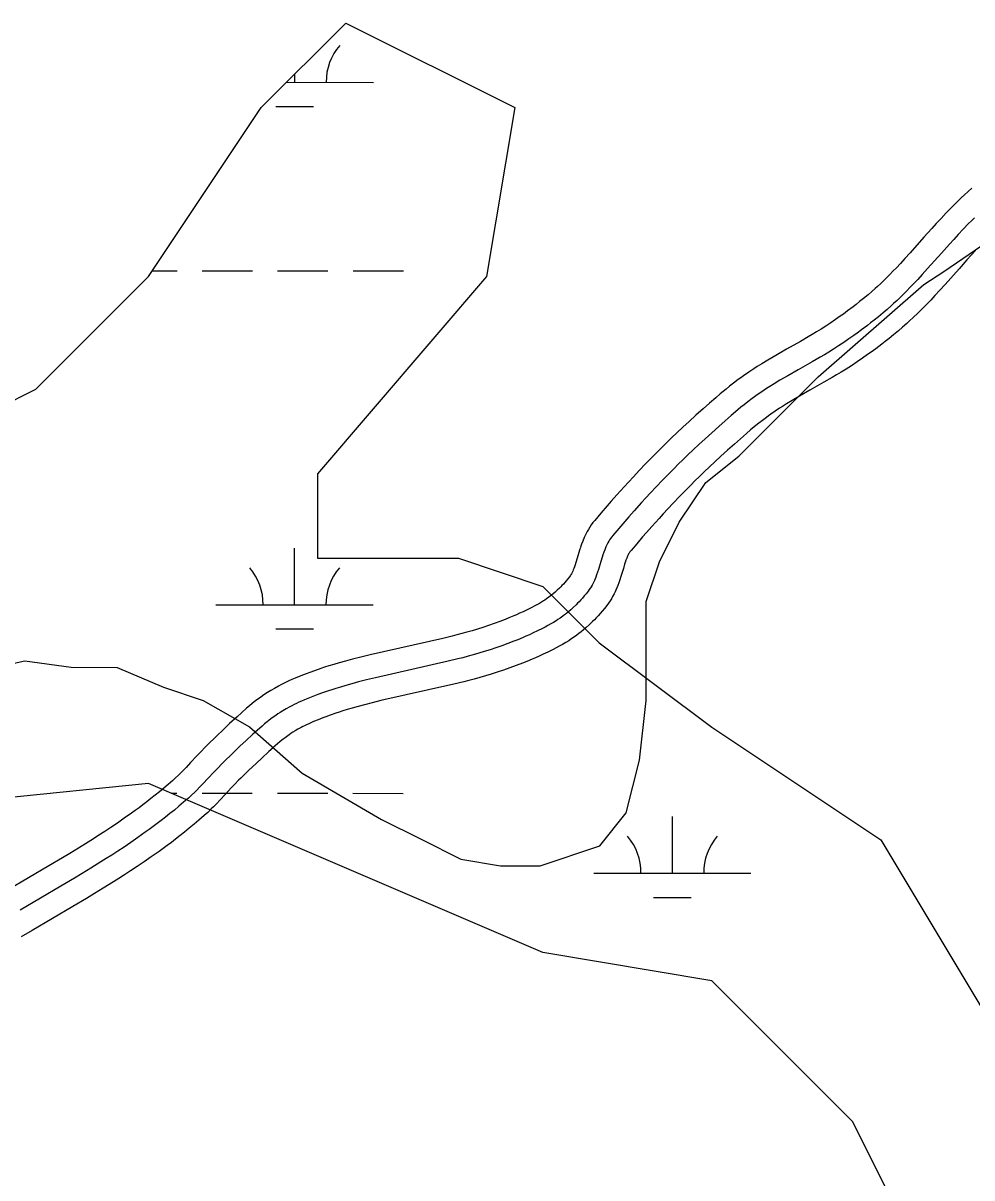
# Model space of a CAD drawing. Extents: x 3245246 to 3283090, y 806824 to 832173.
# Drawn here: x 3252754 to 3253357, y 828151 to 828886 of the extents above; entities that cross this region are included whole.
import ezdxf

# ---------------------------------------------------------------- set-up
doc = ezdxf.new("R2010")
doc.units = 0
for name, color, linetype in [('V-ROAD-CNTR', 7, 'Continuous'), ('V-TOPO-SHOR', 7, 'Continuous'), ('V-WETL-SWMP', 7, 'Continuous')]:
    doc.layers.add(name, color=color, linetype=linetype)

msp = doc.modelspace()

# ---------------------------------------------------------------- linework, layer by layer
at = {"layer": 'V-ROAD-CNTR'}
for points in [[(3253357.3, 828780.74), (3253355, 828778.7), (3253352.72, 828776.62), (3253350.55, 828774.58), (3253348.49, 828772.59), (3253346.52, 828770.65), (3253344.61, 828768.73), (3253341.06, 828765.06), (3253337.78, 828761.57), (3253334.76, 828758.29), (3253331.96, 828755.21), (3253326.85, 828749.49), (3253318.02, 828739.57), (3253314.75, 828735.95), (3253311.89, 828732.83), (3253309.38, 828730.15), (3253307.18, 828727.84), (3253305.24, 828725.86), (3253303.54, 828724.14), (3253302.07, 828722.69), (3253299.42, 828720.13), (3253297.43, 828718.27), (3253295.95, 828716.93), (3253293.67, 828714.91), (3253291.36, 828712.94), (3253288.49, 828710.58), (3253285.94, 828708.53), (3253283.7, 828706.75), (3253281.75, 828705.24), (3253278.23, 828702.58), (3253275.6, 828700.64), (3253273.62, 828699.22), (3253270.6, 828697.08), (3253267.58, 828695.01), (3253264.43, 828692.93), (3253261.44, 828691.02), (3253258.58, 828689.26), (3253255.86, 828687.62), (3253253.29, 828686.11), (3253248.34, 828683.24), (3253239.46, 828678.21), (3253232.7, 828674.33), (3253227.58, 828671.32), (3253223.72, 828668.98), (3253220.82, 828667.16), (3253218.61, 828665.75), (3253215.37, 828663.6), (3253212.14, 828661.38), (3253210.35, 828660.1), (3253208.69, 828658.88), (3253205.72, 828656.63), (3253203.16, 828654.61), (3253200.94, 828652.81), (3253197.22, 828649.72), (3253194.46, 828647.35), (3253190.44, 828643.85), (3253186.44, 828640.33), (3253181.8, 828636.21), (3253177.48, 828632.28), (3253173.46, 828628.57), (3253169.73, 828625.06), (3253166.26, 828621.74), (3253163.03, 828618.61), (3253160.03, 828615.66), (3253157.24, 828612.87), (3253154.62, 828610.23), (3253149.8, 828605.29), (3253145.62, 828600.92), (3253141.99, 828597.06), (3253138.84, 828593.66), (3253136.1, 828590.66), (3253131.37, 828585.41), (3253127.85, 828581.43), (3253125.22, 828578.42), (3253121.32, 828573.9), (3253117.36, 828569.22), (3253116.25, 828567.84), (3253115.17, 828566.35), (3253114.2, 828564.89), (3253113.35, 828563.49), (3253112.59, 828562.13), (3253111.91, 828560.82), (3253111.3, 828559.57), (3253110.72, 828558.29), (3253109.81, 828556.09), (3253109.02, 828554), (3253108.41, 828552.23)], [(3253358.96, 828761.85), (3253357.11, 828760.02), (3253355.32, 828758.23), (3253351.91, 828754.7), (3253348.76, 828751.35), (3253345.83, 828748.18), (3253343.11, 828745.17), (3253338.04, 828739.5), (3253329.19, 828729.55), (3253325.84, 828725.85), (3253322.89, 828722.63), (3253320.28, 828719.85), (3253317.97, 828717.43), (3253315.94, 828715.34), (3253314.14, 828713.53), (3253312.55, 828711.96), (3253309.74, 828709.25), (3253307.6, 828707.25), (3253305.97, 828705.77), (3253303.5, 828703.58), (3253300.99, 828701.45), (3253297.97, 828698.95), (3253295.3, 828696.8), (3253292.94, 828694.94), (3253290.87, 828693.33), (3253287.21, 828690.56), (3253284.43, 828688.52), (3253282.34, 828687), (3253279.17, 828684.77), (3253275.97, 828682.57), (3253272.6, 828680.34), (3253269.41, 828678.31), (3253266.39, 828676.45), (3253263.54, 828674.74), (3253260.85, 828673.15), (3253255.79, 828670.23), (3253246.89, 828665.18), (3253240.23, 828661.36), (3253235.28, 828658.44), (3253231.59, 828656.2), (3253228.84, 828654.49), (3253226.8, 828653.18), (3253223.76, 828651.17), (3253220.75, 828649.1), (3253219.15, 828647.95), (3253217.66, 828646.86), (3253214.9, 828644.77), (3253212.52, 828642.89), (3253210.46, 828641.23), (3253206.91, 828638.26), (3253204.26, 828636), (3253200.32, 828632.56), (3253196.38, 828629.09), (3253191.83, 828625.05), (3253187.61, 828621.22), (3253183.69, 828617.6), (3253180.05, 828614.17), (3253176.66, 828610.94), (3253173.52, 828607.88), (3253170.59, 828605), (3253167.86, 828602.28), (3253165.32, 828599.72), (3253160.59, 828594.87), (3253156.5, 828590.6), (3253152.96, 828586.83), (3253149.88, 828583.5), (3253147.21, 828580.58), (3253142.56, 828575.42), (3253139.12, 828571.53), (3253136.55, 828568.59), (3253132.72, 828564.15), (3253128.93, 828559.68), (3253128.18, 828558.74), (3253127.49, 828557.79), (3253126.87, 828556.85), (3253126.3, 828555.92), (3253125.79, 828555), (3253125.31, 828554.09), (3253124.88, 828553.2), (3253124.48, 828552.32), (3253123.76, 828550.58), (3253123.14, 828548.92), (3253122.6, 828547.34)], [(3253359.74, 828741.13), (3253356.91, 828738.06), (3253354.26, 828735.14), (3253349.24, 828729.52), (3253340.36, 828719.54), (3253336.93, 828715.75), (3253333.89, 828712.44), (3253331.18, 828709.54), (3253328.77, 828707.02), (3253326.64, 828704.83), (3253324.74, 828702.91), (3253323.03, 828701.22), (3253320.06, 828698.36), (3253317.77, 828696.22), (3253315.99, 828694.6), (3253313.34, 828692.25), (3253310.63, 828689.95), (3253307.45, 828687.33), (3253304.65, 828685.07), (3253302.19, 828683.13), (3253299.99, 828681.42), (3253296.18, 828678.54), (3253293.27, 828676.39), (3253291.05, 828674.79), (3253287.73, 828672.45), (3253284.35, 828670.13), (3253280.77, 828667.76), (3253277.37, 828665.6), (3253274.19, 828663.64), (3253271.21, 828661.85), (3253268.42, 828660.2), (3253263.25, 828657.21), (3253254.32, 828652.15), (3253247.77, 828648.39), (3253242.97, 828645.57), (3253239.45, 828643.43), (3253236.87, 828641.82), (3253234.98, 828640.61), (3253232.15, 828638.73), (3253229.36, 828636.81), (3253227.94, 828635.8), (3253226.63, 828634.84), (3253224.07, 828632.9), (3253221.88, 828631.17), (3253219.99, 828629.64), (3253216.59, 828626.8), (3253214.07, 828624.64), (3253210.2, 828621.27), (3253206.31, 828617.85), (3253201.85, 828613.89), (3253197.74, 828610.16), (3253193.92, 828606.63), (3253190.37, 828603.29), (3253187.07, 828600.13), (3253184, 828597.15), (3253181.14, 828594.34), (3253178.48, 828591.69), (3253176.01, 828589.2), (3253171.38, 828584.45), (3253167.39, 828580.28), (3253163.92, 828576.59), (3253160.92, 828573.34), (3253158.31, 828570.5), (3253153.75, 828565.44), (3253150.38, 828561.62), (3253147.88, 828558.76), (3253144.13, 828554.4), (3253140.51, 828550.14), (3253140.11, 828549.64), (3253139.82, 828549.24), (3253139.54, 828548.81), (3253139.26, 828548.35), (3253138.99, 828547.87), (3253138.72, 828547.37), (3253138.46, 828546.83), (3253138.24, 828546.35), (3253137.72, 828545.08), (3253137.26, 828543.85), (3253136.78, 828542.46)], [(3253108.32, 828551.96), (3253107.8, 828550.34), (3253106.89, 828547.36), (3253105.43, 828542.48), (3253104.92, 828540.91), (3253104.47, 828539.61), (3253104.09, 828538.56), (3253103.74, 828537.71), (3253103.44, 828537), (3253103.18, 828536.43), (3253102.99, 828536.03), (3253102.54, 828535.18), (3253102.24, 828534.66), (3253102.06, 828534.38), (3253101.7, 828533.83), (3253101.29, 828533.28), (3253100.29, 828532.04), (3253099.29, 828530.83), (3253098.33, 828529.71), (3253097.42, 828528.7), (3253096.56, 828527.78), (3253095.74, 828526.92), (3253095, 828526.18), (3253093.48, 828524.72), (3253092.17, 828523.53), (3253091, 828522.52), (3253089.96, 828521.67), (3253089.04, 828520.95), (3253088.27, 828520.37), (3253086.75, 828519.28), (3253085.64, 828518.53), (3253084.84, 828518.01), (3253083.52, 828517.19), (3253082.16, 828516.41), (3253080.46, 828515.47), (3253078.83, 828514.59), (3253077.32, 828513.8), (3253074.39, 828512.32), (3253071.84, 828511.1), (3253069.59, 828510.06), (3253067.61, 828509.17), (3253065.89, 828508.43), (3253062.77, 828507.12), (3253060.47, 828506.2), (3253056.91, 828504.83), (3253053.33, 828503.52), (3253049.71, 828502.25), (3253046.18, 828501.09), (3253042.73, 828500), (3253039.36, 828498.99), (3253036.07, 828498.05), (3253032.86, 828497.16), (3253029.74, 828496.33), (3253026.71, 828495.55), (3253020.8, 828494.09), (3252974.5, 828483.66), (3252968.52, 828482.2), (3252963.32, 828480.86), (3252958.77, 828479.63), (3252954.77, 828478.5), (3252951.28, 828477.46), (3252948.22, 828476.52), (3252945.54, 828475.67), (3252943.17, 828474.88), (3252939.11, 828473.49), (3252936.04, 828472.38), (3252933.71, 828471.51), (3252930.28, 828470.17), (3252926.83, 828468.77), (3252924.76, 828467.87), (3252922.82, 828467), (3252921.01, 828466.15), (3252919.33, 828465.32), (3252917.76, 828464.52), (3252916.26, 828463.72), (3252913.61, 828462.25), (3252911.27, 828460.87), (3252909.24, 828459.61), (3252907.49, 828458.48), (3252905.98, 828457.46), (3252904.62, 828456.51), (3252902.4, 828454.9), (3252900.72, 828453.61), (3252899.44, 828452.6), (3252897.62, 828451.11), (3252895.85, 828449.58), (3252892.65, 828446.74)], [(3253122.6, 828547.34), (3253122.11, 828545.85), (3253121.25, 828543.01), (3253119.75, 828538.03), (3253119.15, 828536.17), (3253118.6, 828534.56), (3253118.09, 828533.17), (3253117.61, 828531.97), (3253117.16, 828530.93), (3253116.75, 828530.03), (3253116.37, 828529.26), (3253115.67, 828527.92), (3253115.1, 828526.94), (3253114.65, 828526.22), (3253113.94, 828525.16), (3253113.17, 828524.13), (3253111.93, 828522.57), (3253110.73, 828521.13), (3253109.59, 828519.81), (3253108.5, 828518.59), (3253107.46, 828517.47), (3253106.47, 828516.44), (3253105.53, 828515.49), (3253103.72, 828513.75), (3253102.1, 828512.28), (3253100.64, 828511.03), (3253099.35, 828509.97), (3253098.19, 828509.06), (3253097.16, 828508.29), (3253095.33, 828506.97), (3253093.92, 828506.02), (3253092.85, 828505.32), (3253091.22, 828504.32), (3253089.54, 828503.35), (3253087.64, 828502.3), (3253085.85, 828501.33), (3253084.17, 828500.46), (3253081.01, 828498.87), (3253078.23, 828497.53), (3253075.8, 828496.4), (3253073.65, 828495.44), (3253071.77, 828494.63), (3253068.46, 828493.24), (3253065.96, 828492.24), (3253062.19, 828490.79), (3253058.38, 828489.39), (3253054.53, 828488.05), (3253050.78, 828486.81), (3253047.13, 828485.66), (3253043.59, 828484.6), (3253040.14, 828483.61), (3253036.79, 828482.68), (3253033.54, 828481.82), (3253030.38, 828481.01), (3253024.24, 828479.49), (3252977.94, 828469.06), (3252972.17, 828467.65), (3252967.15, 828466.35), (3252962.77, 828465.17), (3252958.95, 828464.09), (3252955.61, 828463.1), (3252952.71, 828462.21), (3252950.17, 828461.4), (3252947.96, 828460.67), (3252944.1, 828459.34), (3252941.21, 828458.3), (3252939.06, 828457.49), (3252935.84, 828456.24), (3252932.64, 828454.93), (3252930.8, 828454.14), (3252929.1, 828453.38), (3252927.52, 828452.63), (3252926.05, 828451.91), (3252924.68, 828451.21), (3252923.41, 828450.54), (3252921.06, 828449.23), (3252919.03, 828448.03), (3252917.28, 828446.95), (3252915.76, 828445.97), (3252914.45, 828445.08), (3252913.32, 828444.29), (3252911.37, 828442.87), (3252909.92, 828441.77), (3252908.86, 828440.93), (3252907.28, 828439.63), (3252905.73, 828438.29), (3252902.62, 828435.53)], [(3253136.87, 828542.73), (3253136.42, 828541.35), (3253135.6, 828538.67), (3253134.07, 828533.57), (3253133.39, 828531.43), (3253132.73, 828529.52), (3253132.09, 828527.78), (3253131.47, 828526.24), (3253130.88, 828524.86), (3253130.32, 828523.64), (3253129.76, 828522.48), (3253128.8, 828520.67), (3253127.97, 828519.23), (3253127.25, 828518.06), (3253126.18, 828516.49), (3253125.06, 828514.98), (3253123.56, 828513.1), (3253122.18, 828511.43), (3253120.85, 828509.9), (3253119.58, 828508.48), (3253118.36, 828507.17), (3253117.2, 828505.96), (3253116.05, 828504.8), (3253113.96, 828502.79), (3253112.02, 828501.04), (3253110.29, 828499.55), (3253108.73, 828498.27), (3253107.35, 828497.18), (3253106.06, 828496.21), (3253103.91, 828494.67), (3253102.21, 828493.51), (3253100.86, 828492.64), (3253098.91, 828491.44), (3253096.93, 828490.29), (3253094.81, 828489.12), (3253092.87, 828488.08), (3253091.02, 828487.11), (3253087.64, 828485.41), (3253084.63, 828483.96), (3253082, 828482.75), (3253079.7, 828481.72), (3253077.65, 828480.83), (3253074.15, 828479.37), (3253071.45, 828478.28), (3253067.47, 828476.75), (3253063.43, 828475.27), (3253059.35, 828473.85), (3253055.38, 828472.54), (3253051.54, 828471.33), (3253047.81, 828470.21), (3253044.21, 828469.17), (3253040.72, 828468.21), (3253037.34, 828467.31), (3253034.04, 828466.46), (3253027.69, 828464.89), (3252981.37, 828454.46), (3252975.83, 828453.1), (3252970.98, 828451.85), (3252966.77, 828450.71), (3252963.12, 828449.68), (3252959.95, 828448.74), (3252957.19, 828447.89), (3252954.8, 828447.13), (3252952.74, 828446.45), (3252949.08, 828445.19), (3252946.39, 828444.22), (3252944.41, 828443.48), (3252941.4, 828442.31), (3252938.44, 828441.1), (3252936.85, 828440.42), (3252935.38, 828439.76), (3252934.03, 828439.12), (3252932.77, 828438.5), (3252931.61, 828437.9), (3252930.57, 828437.35), (3252928.51, 828436.21), (3252926.79, 828435.2), (3252925.31, 828434.28), (3252924.04, 828433.45), (3252922.93, 828432.71), (3252922.02, 828432.07), (3252920.33, 828430.85), (3252919.13, 828429.93), (3252918.27, 828429.25), (3252916.93, 828428.15), (3252915.6, 828427), (3252912.59, 828424.32)], [(3252892.56, 828446.65), (3252889.82, 828444.18), (3252885.07, 828439.8), (3252881.52, 828436.47), (3252876.3, 828431.48), (3252871.11, 828426.43), (3252869.51, 828424.85), (3252866.68, 828421.95), (3252864.27, 828419.4), (3252860.26, 828415.09), (3252857.34, 828411.97), (3252855.2, 828409.73), (3252853.61, 828408.12), (3252852.45, 828406.97), (3252850.66, 828405.26), (3252848.85, 828403.61), (3252845.99, 828401.12), (3252843.16, 828398.7), (3252840.38, 828396.4), (3252837.67, 828394.2), (3252835.01, 828392.09), (3252832.42, 828390.07), (3252829.88, 828388.14), (3252827.41, 828386.28), (3252824.99, 828384.5), (3252822.66, 828382.81), (3252818.03, 828379.53), (3252813.67, 828376.51), (3252809.53, 828373.72), (3252805.62, 828371.13), (3252801.93, 828368.73), (3252798.44, 828366.5), (3252795.16, 828364.43), (3252788.93, 828360.56), (3252783.44, 828357.21), (3252778.62, 828354.3), (3252770.09, 828349.23), (3252744.22, 828334.03)], [(3252902.62, 828435.53), (3252899.94, 828433.1), (3252895.29, 828428.82), (3252891.84, 828425.58), (3252886.71, 828420.67), (3252881.61, 828415.73), (3252880.17, 828414.29), (3252877.5, 828411.56), (3252875.21, 828409.13), (3252871.23, 828404.85), (3252868.23, 828401.65), (3252865.96, 828399.28), (3252864.22, 828397.52), (3252862.9, 828396.22), (3252860.89, 828394.29), (3252858.83, 828392.42), (3252855.79, 828389.76), (3252852.81, 828387.22), (3252849.9, 828384.81), (3252847.06, 828382.5), (3252844.28, 828380.3), (3252841.57, 828378.19), (3252838.93, 828376.17), (3252836.36, 828374.24), (3252833.85, 828372.39), (3252831.4, 828370.62), (3252826.64, 828367.24), (3252822.13, 828364.12), (3252817.87, 828361.25), (3252813.85, 828358.59), (3252810.06, 828356.12), (3252806.49, 828353.84), (3252803.12, 828351.72), (3252796.79, 828347.78), (3252791.22, 828344.38), (3252786.32, 828341.43), (3252777.72, 828336.32), (3252751.81, 828321.09)], [(3252912.69, 828424.41), (3252910.05, 828422.02), (3252905.51, 828417.84), (3252902.16, 828414.69), (3252897.12, 828409.87), (3252892.12, 828405.02), (3252890.82, 828403.73), (3252888.32, 828401.17), (3252886.15, 828398.87), (3252882.19, 828394.62), (3252879.12, 828391.34), (3252876.72, 828388.83), (3252874.84, 828386.92), (3252873.36, 828385.46), (3252871.12, 828383.32), (3252868.81, 828381.22), (3252865.58, 828378.4), (3252862.46, 828375.74), (3252859.42, 828373.21), (3252856.45, 828370.8), (3252853.55, 828368.5), (3252850.73, 828366.31), (3252847.98, 828364.21), (3252845.3, 828362.2), (3252842.7, 828360.28), (3252840.15, 828358.43), (3252835.24, 828354.95), (3252830.59, 828351.73), (3252826.2, 828348.77), (3252822.07, 828346.04), (3252818.18, 828343.52), (3252814.53, 828341.18), (3252811.09, 828339), (3252804.65, 828335.01), (3252798.99, 828331.55), (3252794.02, 828328.56), (3252785.35, 828323.41), (3252759.41, 828308.16), (3252752.38, 828304.04)]]:
    msp.add_lwpolyline(points, dxfattribs=at)
at = {"layer": 'V-TOPO-SHOR'}
msp.add_lwpolyline([(3252716.84, 828471.5), (3252754.7, 828479.9), (3252784.14, 828475.68), (3252813.59, 828475.66), (3252843.02, 828463.03), (3252868.26, 828454.61), (3252897.7, 828437.77), (3252931.33, 828408.31), (3252981.8, 828378.84), (3253007.03, 828366.21), (3253032.26, 828353.58), (3253057.5, 828349.37), (3253082.74, 828349.36), (3253120.6, 828361.96), (3253137.43, 828382.98), (3253145.86, 828416.63), (3253150.08, 828454.49), (3253150.1, 828488.14), (3253150.11, 828517.58), (3253158.53, 828542.81), (3253171.16, 828568.05), (3253188, 828593.28), (3253209.04, 828610.09), (3253259.54, 828660.55), (3253326.87, 828719.41), (3253339.49, 828727.81), (3253419.43, 828782.46)], dxfattribs=at)
at = {"layer": 'V-WETL-SWMP'}
for p, q in [((3252905.16, 828832.09), (3252958.92, 828885.9)), ((3252958.92, 828885.9), (3253066.45, 828832.09)), ((3252926.54, 828848.2), (3252926.54, 828853.5)), ((3252921.25, 828848.2), (3252976.54, 828848.18)), ((3252833.47, 828724.48), (3252905.16, 828832.09)), ((3252914.53, 828832.78), (3252938.53, 828832.77)), ((3253066.45, 828832.09), (3253048.53, 828724.48)), ((3252835.93, 828728.17), (3252851.64, 828728.16)), ((3252867.64, 828728.16), (3252899.64, 828728.14)), ((3252915.64, 828728.14), (3252947.64, 828728.12)), ((3252963.64, 828728.11), (3252995.64, 828728.1)), ((3252761.78, 828652.74), (3252833.47, 828724.48)), ((3253048.53, 828724.48), (3252941, 828598.93)), ((3252618.41, 828581), (3252761.78, 828652.74)), ((3252941, 828598.93), (3252941, 828545.13)), ((3252926.39, 828515.53), (3252926.41, 828551.53)), ((3252941, 828545.13), (3253030.61, 828545.13)), ((3253030.61, 828545.13), (3253084.37, 828527.19)), ((3253084.37, 828527.19), (3253120.21, 828491.32)), ((3252876.39, 828515.55), (3252976.39, 828515.51)), ((3252914.39, 828500.1), (3252938.39, 828500.09)), ((3253120.21, 828491.32), (3253191.9, 828437.52)), ((3253191.9, 828437.52), (3253299.43, 828365.77)), ((3252833.47, 828401.64), (3252654.26, 828383.71)), ((3253084.37, 828294.03), (3252833.47, 828401.64)), ((3252847.82, 828395.49), (3252851.5, 828395.49)), ((3252867.5, 828395.48), (3252899.5, 828395.47)), ((3252915.5, 828395.46), (3252947.5, 828395.45)), ((3252963.5, 828395.44), (3252995.5, 828395.43)), ((3253166.79, 828344.61), (3253166.81, 828380.61)), ((3253299.43, 828365.77), (3253406.96, 828186.42)), ((3253116.79, 828344.63), (3253216.79, 828344.59)), ((3253154.78, 828329.18), (3253178.78, 828329.17)), ((3253191.9, 828276.1), (3253084.37, 828294.03)), ((3253281.51, 828186.42), (3253191.9, 828276.1)), ((3253317.35, 828114.68), (3253281.51, 828186.42))]:
    msp.add_line(p, q, dxfattribs=at)
for centre, start, end in [((3252981.78, 828848.65), 139.20318, 180.74684), ((3252871.15, 828516.03), 359.20319, 40.74684), ((3252981.64, 828515.98), 139.20318, 180.74684), ((3253111.55, 828345.11), 359.20319, 40.74684), ((3253222.03, 828345.06), 139.20318, 180.74684)]:
    msp.add_arc(centre, 35.25, start, end, dxfattribs=at)

doc.saveas('drawing.dxf')
